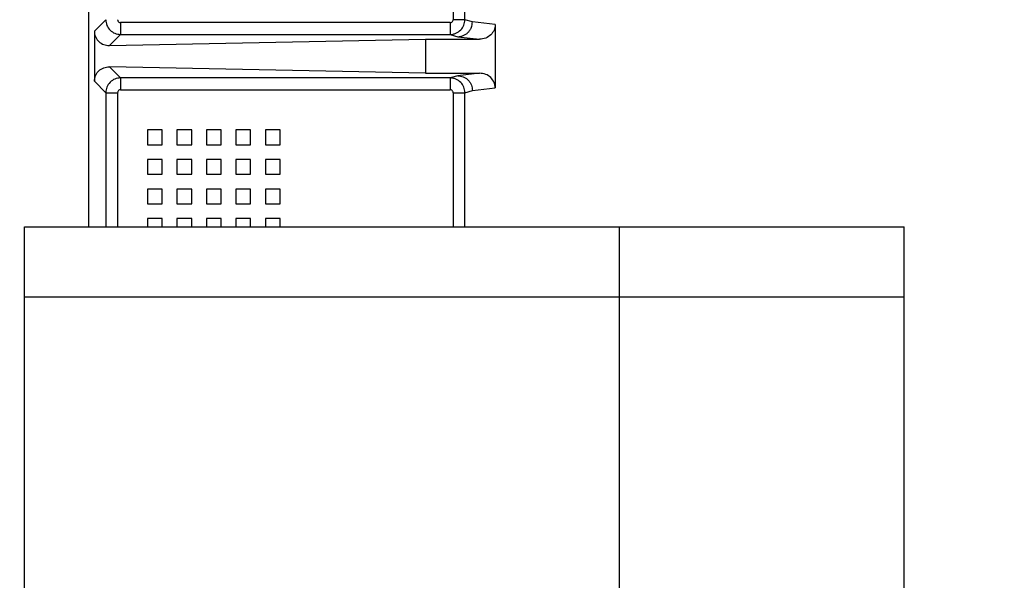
# Model space of a CAD drawing. Header units: inches. Extents: x 170 to 312, y 215 to 248.
# Tile 297 of 387: x 250.3869 to 250.5512, y 243.9708 to 244.0642. Entities that reach past the tile are written whole.
import ezdxf

# ---------------------------------------------------------------- set-up
doc = ezdxf.new("R2010")
doc.units = ezdxf.units.IN
doc.header["$LTSCALE"] = 0.25
doc.header["$MEASUREMENT"] = 0
doc.layers.add('ANNOTATIONS', color=1, linetype='Continuous')
doc.layers.add('STANDARD MOTOR LH', color=7, linetype='Continuous')
doc.styles.add('ARIAL', font='arial.ttf', dxfattribs={"height": 0.09375})
doc.dimstyles.new('STANDARD$0', dxfattribs={"dimtxt": 0.09375, "dimasz": 0.09375, "dimexe": 0.03125, "dimexo": 0.046875, "dimgap": 0.09, "dimtad": 0, "dimtih": 1, "dimtoh": 1, "dimdec": 4, "dimzin": 0, "dimdsep": 46, "dimtxsty": 'ARIAL', "dimcen": 0.09, "dimadec": 0, "dimazin": 0, "dimtfac": 1, "dimtdec": 4, "dimtofl": 0, "dimtmove": 0, "dimatfit": 1, "dimfxl": 1, "dimtolj": 1, "dimtzin": 0, "dimarcsym": 0})

# ---------------------------------------------------------------- blocks, each defined once
blk = doc.blocks.new('*D187')
at = {"layer": 'ANNOTATIONS', "color": 0, "lineweight": -2, "transparency": 16777216}
for p, q in [((250.4732333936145, 244.139293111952), (250.4732333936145, 244.8907997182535)), ((251.259529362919, 243.2925159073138), (251.259529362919, 244.8907997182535)), ((250.5669833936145, 244.8595497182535), (250.5764345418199, 244.8595497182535)), ((251.165779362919, 244.8595497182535), (251.1466545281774, 244.8595497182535))]:
    blk.add_line(p, q, dxfattribs=at)
at = {"layer": 'ANNOTATIONS', "color": 0, "transparency": 16777216}
for points in [[(250.5669833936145, 244.8751747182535), (250.5669833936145, 244.8439247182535), (250.4732333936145, 244.8595497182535)], [(251.165779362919, 244.8751747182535), (251.165779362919, 244.8439247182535), (251.259529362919, 244.8595497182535)]]:
    blk.add_solid(points, dxfattribs=at)
at = {"layer": 'defpoints', "color": 0, "transparency": 16777216}
for p in [(250.4732333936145, 244.8595497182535), (250.4732333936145, 244.092418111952), (251.259529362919, 243.2456409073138)]:
    blk.add_point(p, dxfattribs=at)
at = {"layer": 'ANNOTATIONS', "color": 0, "transparency": 16777216, "insert": (250.8615445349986, 244.8595497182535), "char_height": 0.09375, "attachment_point": 5, "style": 'ARIAL'}
blk.add_mtext('\\A1;17 3/8"', dxfattribs=at)
blk = doc.blocks.new('*D188')
at = {"layer": 'ANNOTATIONS', "color": 0, "lineweight": -2, "transparency": 16777216}
for p, q in [((250.3584835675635, 244.6822504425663), (250.3584835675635, 245.2424847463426)), ((251.259529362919, 243.2925159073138), (251.259529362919, 245.2424847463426)), ((250.4522335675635, 245.2112347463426), (250.66676387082, 245.2112347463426)), ((251.165779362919, 245.2112347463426), (251.0289560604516, 245.2112347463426))]:
    blk.add_line(p, q, dxfattribs=at)
at = {"layer": 'ANNOTATIONS', "color": 0, "transparency": 16777216}
for points in [[(250.4522335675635, 245.2268597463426), (250.4522335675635, 245.1956097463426), (250.3584835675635, 245.2112347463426)], [(251.165779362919, 245.2268597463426), (251.165779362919, 245.1956097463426), (251.259529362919, 245.2112347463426)]]:
    blk.add_solid(points, dxfattribs=at)
at = {"layer": 'defpoints', "color": 0, "transparency": 16777216}
for p in [(250.3584835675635, 245.2112347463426), (250.3584835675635, 244.6353754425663), (251.259529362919, 243.2456409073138)]:
    blk.add_point(p, dxfattribs=at)
at = {"layer": 'ANNOTATIONS', "color": 0, "transparency": 16777216, "insert": (250.8478599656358, 245.2112347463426), "char_height": 0.09375, "attachment_point": 5, "style": 'ARIAL'}
blk.add_mtext('\\A1;20"', dxfattribs=at)

msp = doc.modelspace()

# ---------------------------------------------------------------- linework, layer by layer
at = {"layer": 'STANDARD MOTOR LH'}
for p, q in [((250.3983696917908, 244.1436343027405), (250.3983696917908, 244.0297034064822)), ((250.4611871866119, 244.0642244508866), (250.4611871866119, 244.1418234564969)), ((250.4592149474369, 244.1412959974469), (250.4592207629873, 244.0642244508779)), ((250.4012678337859, 244.0642246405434), (250.3993610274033, 244.0623178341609)), ((250.458728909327, 244.0637328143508), (250.4037269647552, 244.0637328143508)), ((250.458728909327, 244.0637328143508), (250.458728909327, 244.0617655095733)), ((250.4611871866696, 244.0642244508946), (250.4592207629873, 244.0642244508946)), ((250.462443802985, 244.0638541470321), (250.4611871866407, 244.0642244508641)), ((250.4662424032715, 244.063401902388), (250.462443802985, 244.0638541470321)), ((250.4662424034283, 244.063401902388), (250.4662424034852, 244.0528799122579)), ((250.3993610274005, 244.0623178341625), (250.3993610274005, 244.0539639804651)), ((250.4037269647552, 244.0617655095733), (250.4018707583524, 244.0599093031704)), ((250.4037269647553, 244.0617655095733), (250.4587289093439, 244.06176550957)), ((250.4587289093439, 244.06176550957), (250.4600314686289, 244.0613950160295)), ((250.4600314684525, 244.0613950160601), (250.4636220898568, 244.0609725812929)), ((250.4018707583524, 244.0599093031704), (250.4546087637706, 244.0609725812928)), ((250.4546087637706, 244.0609725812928), (250.4546087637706, 244.0553092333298)), ((250.4546087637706, 244.0609725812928), (250.4636220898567, 244.0609725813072)), ((250.4546087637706, 244.0553092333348), (250.4018707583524, 244.0563725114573)), ((250.4018707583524, 244.0563725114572), (250.4037269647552, 244.0545163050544)), ((250.4546087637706, 244.0553092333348), (250.4636220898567, 244.0553092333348)), ((250.4600314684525, 244.0548867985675), (250.4587289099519, 244.0545163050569)), ((250.4636220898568, 244.0553092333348), (250.4600314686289, 244.0548867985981)), ((250.3993610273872, 244.053963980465), (250.4012678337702, 244.0520571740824)), ((250.4587289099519, 244.0545163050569), (250.4037269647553, 244.0545163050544)), ((250.4587289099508, 244.0545163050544), (250.4587289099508, 244.0525490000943)), ((250.4012678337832, 244.0520571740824), (250.4032351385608, 244.0520571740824)), ((250.4012678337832, 244.0520571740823), (250.4012678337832, 244.0297034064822)), ((250.4032351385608, 244.0520571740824), (250.4032351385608, 244.0297034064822)), ((250.403726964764, 244.0525490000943), (250.4587289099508, 244.0525490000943)), ((250.4592207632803, 244.0520573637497), (250.4592190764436, 244.0297034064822)), ((250.4592207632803, 244.0520573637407), (250.4611871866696, 244.0520573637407)), ((250.4611871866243, 244.0520573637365), (250.462443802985, 244.0524276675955)), ((250.4611871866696, 244.0297034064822), (250.4611871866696, 244.0520573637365)), ((250.462443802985, 244.0524276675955), (250.4662424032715, 244.0528799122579)), ((250.4106728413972, 244.0458377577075), (250.4082122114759, 244.0458377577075)), ((250.4082122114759, 244.0458377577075), (250.4082122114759, 244.0433771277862)), ((250.4106728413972, 244.0433771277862), (250.4106728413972, 244.0458377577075)), ((250.4155941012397, 244.0458377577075), (250.4131334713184, 244.0458377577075)), ((250.4131334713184, 244.0458377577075), (250.4131334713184, 244.0433771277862)), ((250.4155941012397, 244.0433771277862), (250.4155941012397, 244.0458377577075)), ((250.418054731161, 244.0458377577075), (250.418054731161, 244.0433771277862)), ((250.4205153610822, 244.0458377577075), (250.418054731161, 244.0458377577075)), ((250.4205153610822, 244.0433771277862), (250.4205153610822, 244.0458377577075)), ((250.4229759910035, 244.0458377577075), (250.4229759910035, 244.0433771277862)), ((250.4254366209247, 244.0458377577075), (250.4229759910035, 244.0458377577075)), ((250.4254366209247, 244.0433771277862), (250.4254366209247, 244.0458377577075)), ((250.4303578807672, 244.0458377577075), (250.4278972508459, 244.0458377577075)), ((250.4278972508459, 244.0458377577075), (250.4278972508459, 244.0433771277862)), ((250.4303578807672, 244.0433771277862), (250.4303578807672, 244.0458377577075)), ((250.4082122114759, 244.0433771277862), (250.4106728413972, 244.0433771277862)), ((250.4131334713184, 244.0433771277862), (250.4155941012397, 244.0433771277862)), ((250.418054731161, 244.0433771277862), (250.4205153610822, 244.0433771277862)), ((250.4229759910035, 244.0433771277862), (250.4254366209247, 244.0433771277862)), ((250.4278972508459, 244.0433771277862), (250.4303578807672, 244.0433771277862)), ((250.4082122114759, 244.040916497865), (250.4082122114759, 244.0384558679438)), ((250.4106728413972, 244.040916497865), (250.4082122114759, 244.040916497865)), ((250.4106728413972, 244.0384558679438), (250.4106728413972, 244.040916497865)), ((250.4131334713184, 244.040916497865), (250.4131334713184, 244.0384558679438)), ((250.4155941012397, 244.040916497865), (250.4131334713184, 244.040916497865)), ((250.4155941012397, 244.0384558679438), (250.4155941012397, 244.040916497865)), ((250.418054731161, 244.040916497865), (250.418054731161, 244.0384558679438)), ((250.4205153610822, 244.040916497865), (250.418054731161, 244.040916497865)), ((250.4205153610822, 244.0384558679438), (250.4205153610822, 244.040916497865)), ((250.4229759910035, 244.040916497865), (250.4229759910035, 244.0384558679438)), ((250.4254366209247, 244.040916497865), (250.4229759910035, 244.040916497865)), ((250.4254366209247, 244.0384558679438), (250.4254366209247, 244.040916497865)), ((250.4278972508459, 244.040916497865), (250.4278972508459, 244.0384558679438)), ((250.4303578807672, 244.040916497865), (250.4278972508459, 244.040916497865)), ((250.4303578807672, 244.0384558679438), (250.4303578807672, 244.040916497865)), ((250.4082122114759, 244.0384558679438), (250.4106728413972, 244.0384558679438)), ((250.4131334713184, 244.0384558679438), (250.4155941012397, 244.0384558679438)), ((250.418054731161, 244.0384558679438), (250.4205153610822, 244.0384558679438)), ((250.4229759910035, 244.0384558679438), (250.4254366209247, 244.0384558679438)), ((250.4278972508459, 244.0384558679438), (250.4303578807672, 244.0384558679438)), ((250.4082122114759, 244.0359952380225), (250.4082122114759, 244.0335346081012)), ((250.4106728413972, 244.0359952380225), (250.4082122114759, 244.0359952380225)), ((250.4106728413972, 244.0335346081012), (250.4106728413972, 244.0359952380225)), ((250.4155941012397, 244.0359952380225), (250.4131334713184, 244.0359952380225)), ((250.4131334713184, 244.0359952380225), (250.4131334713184, 244.0335346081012)), ((250.4155941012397, 244.0335346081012), (250.4155941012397, 244.0359952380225)), ((250.418054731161, 244.0359952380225), (250.418054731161, 244.0335346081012)), ((250.4205153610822, 244.0359952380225), (250.418054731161, 244.0359952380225)), ((250.4205153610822, 244.0335346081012), (250.4205153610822, 244.0359952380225)), ((250.4229759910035, 244.0359952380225), (250.4229759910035, 244.0335346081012)), ((250.4254366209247, 244.0359952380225), (250.4229759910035, 244.0359952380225)), ((250.4254366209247, 244.0335346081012), (250.4254366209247, 244.0359952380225)), ((250.4278972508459, 244.0359952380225), (250.4278972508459, 244.0335346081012)), ((250.4303578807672, 244.0359952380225), (250.4278972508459, 244.0359952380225)), ((250.4303578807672, 244.0335346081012), (250.4303578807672, 244.0359952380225)), ((250.4082122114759, 244.0335346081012), (250.4106728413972, 244.0335346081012)), ((250.4131334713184, 244.0335346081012), (250.4155941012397, 244.0335346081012)), ((250.418054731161, 244.0335346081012), (250.4205153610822, 244.0335346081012)), ((250.4229759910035, 244.0335346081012), (250.4254366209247, 244.0335346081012)), ((250.4278972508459, 244.0335346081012), (250.4303578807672, 244.0335346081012)), ((250.4106728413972, 244.03107397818), (250.4082122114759, 244.03107397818)), ((250.4082122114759, 244.03107397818), (250.4082122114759, 244.0297034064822)), ((250.4106728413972, 244.0297034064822), (250.4106728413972, 244.03107397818)), ((250.4131334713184, 244.03107397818), (250.4131334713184, 244.0297034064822)), ((250.4155941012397, 244.03107397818), (250.4131334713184, 244.03107397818)), ((250.4155941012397, 244.0297034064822), (250.4155941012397, 244.03107397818)), ((250.418054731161, 244.03107397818), (250.418054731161, 244.0297034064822)), ((250.4205153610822, 244.03107397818), (250.418054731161, 244.03107397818)), ((250.4205153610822, 244.0297034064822), (250.4205153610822, 244.03107397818)), ((250.4254366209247, 244.03107397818), (250.4229759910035, 244.03107397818)), ((250.4229759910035, 244.03107397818), (250.4229759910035, 244.0297034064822)), ((250.4254366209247, 244.0297034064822), (250.4254366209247, 244.03107397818)), ((250.4278972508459, 244.03107397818), (250.4278972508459, 244.0297034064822)), ((250.4303578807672, 244.03107397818), (250.4278972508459, 244.03107397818)), ((250.4303578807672, 244.0297034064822), (250.4303578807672, 244.03107397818)), ((250.387725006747, 243.8315784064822), (250.387725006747, 244.0297034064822)), ((250.387725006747, 244.0297034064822), (250.534475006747, 244.0297034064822)), ((250.486975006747, 243.8315784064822), (250.486975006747, 244.0297034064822)), ((250.534475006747, 243.8315784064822), (250.534475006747, 244.0297034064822)), ((250.534475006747, 244.0179846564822), (250.387725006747, 244.0179846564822))]:
    msp.add_line(p, q, dxfattribs=at)
for points, knots in [([(250.4012678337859, 244.0642246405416), (250.4013050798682, 244.0639025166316), (250.4013795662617, 244.0632583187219), (250.401948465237, 244.0624458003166), (250.4027609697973, 244.0618771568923), (250.4034049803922, 244.0618027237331), (250.4037269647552, 244.0617655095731)], [0, 0, 0, 0, 0.2500549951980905, 0.5000712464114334, 0.7500518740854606, 1, 1, 1, 1]), ([(250.4032351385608, 244.0642246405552), (250.403242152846, 244.0641597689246), (250.4032561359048, 244.0640304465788), (250.4033714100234, 244.0638696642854), (250.4035320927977, 244.0637533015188), (250.4036616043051, 244.0637396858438), (250.4037269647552, 244.0637328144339)], [0, 0, 0, 0, 0.250750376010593, 0.499873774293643, 0.7476017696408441, 1, 1, 1, 1]), ([(250.4587289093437, 244.0617655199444), (250.4588952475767, 244.0617755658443), (250.4592263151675, 244.061795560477), (250.4598539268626, 244.0619990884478), (250.4605302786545, 244.0624641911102), (250.4610809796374, 244.063282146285), (250.4611520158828, 244.0639124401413), (250.4611871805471, 244.0642244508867)], [0, 0, 0, 0, 0.1297680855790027, 0.2582810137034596, 0.5103868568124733, 0.7576296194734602, 1, 1, 1, 1]), ([(250.458728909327, 244.0637328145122), (250.4587937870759, 244.0637398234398), (250.4589231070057, 244.0637537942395), (250.4590839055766, 244.0638690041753), (250.4592002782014, 244.0640296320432), (250.4592138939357, 244.0641591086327), (250.4592207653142, 244.0642244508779)], [0, 0, 0, 0, 0.2508113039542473, 0.4999387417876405, 0.7476368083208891, 1, 1, 1, 1]), ([(250.460031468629, 244.0613950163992), (250.4603339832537, 244.0614297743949), (250.4607991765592, 244.0614832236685), (250.4613591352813, 244.0617916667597), (250.4617445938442, 244.0621092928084), (250.4620557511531, 244.0625023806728), (250.4623575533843, 244.0630727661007), (250.4624098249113, 244.063546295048), (250.4624438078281, 244.0638541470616)], [0, 0, 0, 0, 0.2397551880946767, 0.3686846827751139, 0.5002837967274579, 0.6318414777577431, 0.7606517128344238, 1, 1, 1, 1]), ([(250.4662424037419, 244.063401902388), (250.4662333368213, 244.0632475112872), (250.4662151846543, 244.062938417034), (250.4660188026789, 244.0623363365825), (250.4655437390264, 244.0616588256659), (250.4646697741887, 244.0610859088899), (250.4639765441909, 244.0610109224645), (250.4636220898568, 244.0609725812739)], [0, 0, 0, 0, 0.1170999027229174, 0.2344364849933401, 0.4763866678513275, 0.732272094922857, 1, 1, 1, 1]), ([(250.3993610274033, 244.062317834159), (250.3993698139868, 244.062162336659), (250.3993876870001, 244.0618460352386), (250.3995330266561, 244.0613863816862), (250.399766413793, 244.0609544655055), (250.4001965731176, 244.0604520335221), (250.4009073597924, 244.0599941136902), (250.4015448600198, 244.0599379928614), (250.4018707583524, 244.0599093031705)], [0, 0, 0, 0, 0.1114813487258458, 0.2267670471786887, 0.347332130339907, 0.4744679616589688, 0.7313412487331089, 1, 1, 1, 1]), ([(250.3993610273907, 244.0539639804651), (250.3993699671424, 244.054121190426), (250.3993879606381, 244.0544376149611), (250.3995355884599, 244.0548985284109), (250.399767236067, 244.0553295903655), (250.4001982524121, 244.0558303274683), (250.4009073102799, 244.0562878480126), (250.4015448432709, 244.0563438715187), (250.4018707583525, 244.0563725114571)], [0, 0, 0, 0, 0.1126692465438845, 0.2267751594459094, 0.348767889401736, 0.474492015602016, 0.7313535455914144, 1, 1, 1, 1]), ([(250.4600314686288, 244.0548867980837), (250.4603337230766, 244.0548520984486), (250.4607985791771, 244.0547987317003), (250.4613583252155, 244.0544906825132), (250.4617438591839, 244.0541732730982), (250.4620552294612, 244.053780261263), (250.4623574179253, 244.0532096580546), (250.4624097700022, 244.052735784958), (250.4624438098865, 244.052427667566)], [0, 0, 0, 0, 0.2395516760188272, 0.368421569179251, 0.5000000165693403, 0.6315784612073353, 0.7604483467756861, 1, 1, 1, 1]), ([(250.4662424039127, 244.0528799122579), (250.4662333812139, 244.0530345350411), (250.4662153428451, 244.0533436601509), (250.4660185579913, 244.0539456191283), (250.4655437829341, 244.0546230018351), (250.4646697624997, 244.0551959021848), (250.4639765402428, 244.0552708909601), (250.4636220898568, 244.0553092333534)], [0, 0, 0, 0, 0.1172665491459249, 0.2344417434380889, 0.4763902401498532, 0.7322739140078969, 1, 1, 1, 1]), ([(250.4037269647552, 244.0545163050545), (250.4034049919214, 244.0544790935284), (250.4027609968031, 244.0544046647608), (250.4019484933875, 244.0538360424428), (250.4013795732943, 244.0530235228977), (250.4013050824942, 244.052379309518), (250.4012678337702, 244.0520571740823)], [0, 0, 0, 0, 0.2499392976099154, 0.4999169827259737, 0.7499361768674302, 1, 1, 1, 1]), ([(250.4611871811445, 244.0520573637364), (250.4611520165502, 244.0523693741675), (250.4610809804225, 244.0529996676), (250.4605302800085, 244.053817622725), (250.4598539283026, 244.054282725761), (250.4592263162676, 244.0544862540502), (250.458895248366, 244.05450624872), (250.4587289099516, 244.0545162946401)], [0, 0, 0, 0, 0.2423701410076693, 0.4896128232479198, 0.7417187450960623, 0.870231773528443, 1, 1, 1, 1]), ([(250.403726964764, 244.0525490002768), (250.4036620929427, 244.0525419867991), (250.4035327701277, 244.0525280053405), (250.4033719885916, 244.0524127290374), (250.4032556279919, 244.0522520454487), (250.4032420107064, 244.0521225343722), (250.4032351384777, 244.0520571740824)], [0, 0, 0, 0, 0.2507503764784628, 0.4998741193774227, 0.7476017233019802, 1, 1, 1, 1]), ([(250.4592207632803, 244.0520573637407), (250.4592137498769, 244.0521222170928), (250.4591997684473, 244.052251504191), (250.4590844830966, 244.0524122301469), (250.45892378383, 244.0525285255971), (250.4587942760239, 244.052542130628), (250.4587289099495, 244.0525489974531)], [0, 0, 0, 0, 0.2507156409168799, 0.4998091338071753, 0.7475402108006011, 1, 1, 1, 1])]:
    msp.add_open_spline(points, degree=3, knots=knots, dxfattribs=at)
for points in [[(250.4037269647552, 244.0637328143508), (250.4037269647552, 244.0634806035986), (250.4037269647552, 244.0629761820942), (250.4037269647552, 244.0623348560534), (250.4037269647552, 244.0618766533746), (250.4037269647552, 244.0618025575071), (250.4037269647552, 244.0617655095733)], [(250.403726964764, 244.0545163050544), (250.403726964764, 244.0544792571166), (250.403726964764, 244.054405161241), (250.403726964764, 244.0539469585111), (250.403726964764, 244.0533056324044), (250.403726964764, 244.0528012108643), (250.403726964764, 244.0525490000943)]]:
    msp.add_open_spline(points, degree=3, dxfattribs=at)

# ---------------------------------------------------------------- dimensions: what is measured, and where the dimension line sits
at = {"layer": 'ANNOTATIONS'}
for base, p2, text, picture, middle in [((250.3584835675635, 245.2112347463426), (250.3584835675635, 244.6353754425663), '20"', '*D188', (250.8478599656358, 245.2112347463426)), ((250.4732333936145, 244.8595497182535), (250.4732333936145, 244.092418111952), '17 3/8"', '*D187', (250.8615445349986, 244.8595497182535))]:
    dim = msp.add_linear_dim(base=base, p1=(251.259529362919, 243.2456409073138), p2=p2, text=text, dimstyle='STANDARD$0', dxfattribs=at)
    dim.commit()
    dim.dimension.update_dxf_attribs({"geometry": picture, "text_midpoint": middle, "dimtype": 160})

doc.saveas('drawing.dxf')
